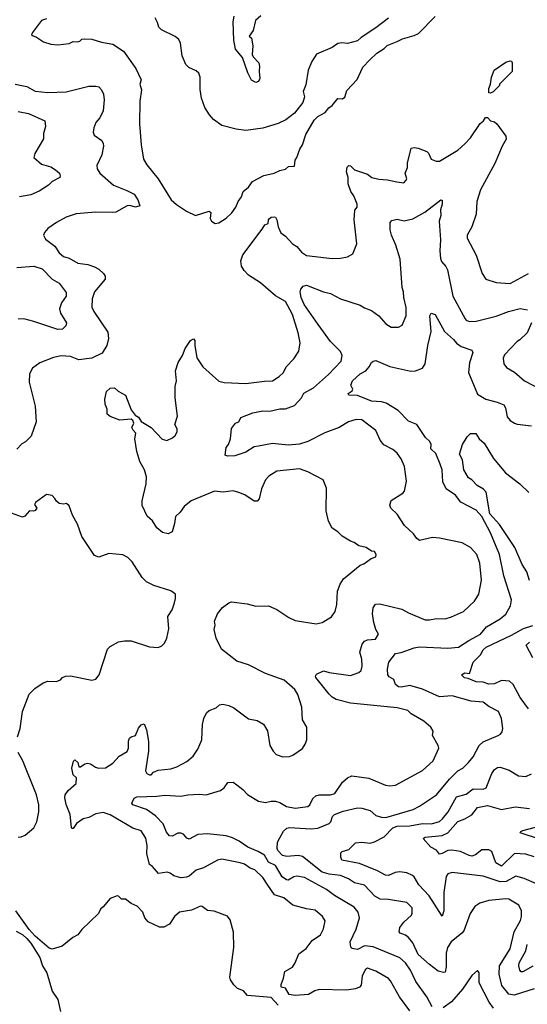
# Model space of a CAD drawing. Extents: x 1933546 to 2138868, y 524910 to 667279.
# Tile 300 of 466: x 2035836 to 2039426, y 632093 to 639061. Entities that reach past the tile are written whole.
import ezdxf

# ---------------------------------------------------------------- set-up
doc = ezdxf.new("R2010")
doc.units = 0

msp = doc.modelspace()

# ---------------------------------------------------------------- linework, layer by layer
at = {"layer": '0CON10XD'}
for points in [[(2037541.2, 639088.8), (2037503.3, 639055), (2037488, 638985), (2037460, 638945), (2037475, 638930), (2037485.7, 638875), (2037480, 638815), (2037487.5, 638797.5), (2037526.7, 638755), (2037533, 638733), (2037530, 638695), (2037533.3, 638645), (2037525.7, 638624.3), (2037505, 638616.2), (2037475, 638634.2), (2037448.8, 638685), (2037412.5, 638792.5), (2037362.7, 638852.7), (2037351.2, 638915), (2037345.8, 639045), (2037352.5, 639085)], [(2036025, 639066.2), (2035990, 639055), (2035925, 638970), (2035920, 638955), (2035925, 638950), (2035955, 638937.5), (2036005, 638903.3), (2036055, 638886.7), (2036105, 638883.3), (2036185, 638893.3), (2036215, 638906.7), (2036243.6, 638903.6), (2036261.7, 638908.3), (2036275, 638922.5), (2036295, 638926.7), (2036345, 638923.3), (2036415, 638901.2), (2036495, 638888.8), (2036569.5, 638839.5), (2036656.2, 638715), (2036693.8, 638635), (2036686.2, 638605), (2036698, 638565), (2036686.2, 638485), (2036684, 638325), (2036694, 638175), (2036711.2, 638075), (2036735, 638033.3), (2036816.2, 637935), (2036906.7, 637785), (2036945, 637753.8), (2037015, 637706.2), (2037080, 637675), (2037176.7, 637706.7), (2037186.7, 637696.7), (2037183.3, 637655), (2037192.5, 637635), (2037218.3, 637618.3)], [(2038445, 639072.9), (2038355, 639003.3), (2038250, 638935), (2038225, 638911.2), (2038155, 638893.3), (2038115, 638897.5), (2038085, 638892.5), (2038046.1, 638863.9), (2037935, 638816.7), (2037902.5, 638765), (2037875.8, 638705), (2037859.1, 638600.9), (2037842, 638552), (2037850, 638515), (2037838, 638475), (2037780.6, 638399.4), (2037718.3, 638351.7), (2037665, 638325.8), (2037555, 638294.2), (2037435, 638275.8), (2037365.8, 638285.8), (2037265, 638312.5), (2037205.5, 638355.5), (2037177.9, 638387.9), (2037145, 638440), (2037122.5, 638505), (2037112.7, 638567.3), (2037112, 638655), (2037102.3, 638682.3), (2037085, 638698), (2037031.8, 638721.8), (2037010, 638745), (2036984.5, 638805), (2036972.9, 638895), (2036960.3, 638920.3), (2036935, 638942.5), (2036838.3, 638988.3), (2036818.9, 639008.9), (2036811.1, 639041.1), (2036793.7, 639073.7)], [(2037218.3, 637618.3), (2037245, 637622.5), (2037295, 637656.7), (2037336.2, 637695), (2037365, 637733.3), (2037382, 637775), (2037405, 637806.7), (2037416.5, 637845), (2037453.1, 637875), (2037483.2, 637916.8), (2037562.6, 637957.4), (2037635.7, 637974.3), (2037675, 637993.3), (2037717, 638003), (2037738.3, 638021.7), (2037780, 638025), (2037783.6, 638066.4), (2037796.7, 638085), (2037816.7, 638145), (2037836.7, 638175), (2037860.5, 638249.5), (2037919.5, 638350.5), (2037945, 638376.7), (2037995.9, 638404.1), (2038022.3, 638437.7), (2038046.4, 638453.6), (2038085, 638502.5), (2038119.3, 638500.7), (2038135, 638512.5), (2038149.3, 638560.7), (2038221.7, 638638.3), (2038263.3, 638725), (2038312.3, 638777.7), (2038362.5, 638825), (2038413.6, 638856.4), (2038435, 638877.5), (2038505, 638907.5), (2038543.6, 638926.4), (2038625, 638949.2), (2038655.8, 638964.2), (2038775, 639082.5)], [(2039165, 638540), (2039153.3, 638543.3), (2039154.3, 638575), (2039166.1, 638603.9), (2039172.5, 638655), (2039191.4, 638705), (2039275, 638760.8), (2039305, 638770), (2039315, 638767.5), (2039320, 638755), (2039320, 638695), (2039230, 638605), (2039230, 638595), (2039185, 638550), (2039165, 638540)], [(2035804.6, 638604.6), (2035885, 638587.1), (2035945, 638554.2), (2036035, 638545.8), (2036165, 638551.5), (2036325, 638590), (2036375, 638591.1), (2036395.5, 638585.5), (2036415, 638564), (2036427.9, 638535), (2036432.1, 638495), (2036425.3, 638415), (2036403.6, 638366.4), (2036375, 638333.3), (2036359.4, 638295), (2036355.8, 638265), (2036363.3, 638245), (2036415.6, 638205), (2036426.2, 638185), (2036427.9, 638165), (2036416.2, 638105), (2036381.5, 638028.5), (2036383.5, 638005), (2036403.5, 637975), (2036500.2, 637890.2), (2036593.3, 637853.3), (2036645, 637825.8), (2036670.4, 637785), (2036685, 637743.3), (2036655, 637733.1), (2036615, 637745.4), (2036595, 637744.6), (2036515, 637700), (2036494.5, 637695.5), (2036375, 637698.2), (2036235, 637687.5), (2036165, 637664), (2036095, 637626), (2036035, 637583.3), (2036010, 637555), (2036003.3, 637535), (2036018.3, 637508.3), (2036085, 637458), (2036115, 637410), (2036145, 637384.3), (2036185, 637374), (2036246.8, 637336.8), (2036317.4, 637327.4), (2036365, 637312.5), (2036395.4, 637295.4), (2036428, 637265), (2036439.2, 637245), (2036439.2, 637225), (2036364.4, 637135), (2036347.5, 637085), (2036345.9, 637025.9), (2036359.2, 636995), (2036460.2, 636850.2), (2036463.6, 636803.6), (2036451.3, 636755), (2036418.2, 636701.8), (2036345, 636664.5), (2036255, 636654.2), (2036195, 636678.5), (2036127.9, 636682.1), (2036075, 636670.8), (2035978.3, 636631.7), (2035925.4, 636594.6), (2035905.6, 636555), (2035903.3, 636496.7), (2035945.8, 636325.8), (2035952.2, 636215), (2035915.8, 636114.2), (2035876.5, 636073.5), (2035851.3, 636058.7), (2035815, 636020.8)], [(2035825, 638411.8), (2035896.7, 638396.7), (2036013.3, 638345), (2036017.5, 638305), (2036004.3, 638255.7), (2036005, 638217.5), (2035943.8, 638115), (2035936.7, 638085), (2035989.7, 638039.7), (2036055, 638020), (2036089.6, 637999.6), (2036116, 637975), (2036122, 637955), (2036118.8, 637945), (2036064.5, 637915.5), (2036039.1, 637890.9), (2035973.4, 637846.6), (2035915, 637820.5), (2035835, 637807.3)], [(2037385.5, 635715.5), (2037345, 635726.9), (2037275, 635717.5), (2037214.6, 635725.4), (2037048.8, 635655), (2036998.8, 635615), (2036970, 635575), (2036936.7, 635545), (2036931.2, 635495), (2036913, 635437), (2036885, 635423.3), (2036845, 635431.2), (2036805, 635463.8), (2036774.2, 635515), (2036737.7, 635547.7), (2036702.6, 635622.6), (2036702.9, 635655), (2036729.4, 635775), (2036731.9, 635825), (2036718.6, 635875), (2036684.5, 635934.5), (2036664.4, 636005), (2036650, 636095), (2036656.2, 636135), (2036637.5, 636155), (2036630, 636175), (2036642.5, 636205), (2036636.7, 636225), (2036625, 636233.3), (2036545, 636226), (2036475, 636252), (2036455, 636270), (2036453.8, 636305), (2036439.3, 636340.7), (2036436.7, 636375), (2036450.3, 636429.7), (2036475, 636454.2), (2036506, 636456), (2036531.2, 636431.2), (2036584.1, 636404.1), (2036625, 636300), (2036652.3, 636262.3), (2036675, 636247.5), (2036695, 636216.2), (2036765, 636174), (2036842.7, 636092.7), (2036876.4, 636083.6), (2036917.7, 636102.3), (2036935, 636117.5), (2036950, 636145), (2036948.8, 636165), (2036933.8, 636195), (2036951.2, 636255), (2036934.4, 636385), (2036935.8, 636465), (2036944.2, 636505), (2036937.5, 636575), (2036956.5, 636635), (2036988, 636685), (2037006, 636735), (2037045, 636790), (2037065, 636802.5), (2037075, 636790), (2037074.1, 636754.1), (2037088.3, 636668.3), (2037130, 636605), (2037245, 636503.8), (2037283, 636493), (2037435, 636486.9), (2037566.4, 636503.6), (2037625, 636504), (2037672, 636535), (2037701.9, 636565), (2037720, 636605), (2037775, 636660), (2037811.2, 636715), (2037820, 636775), (2037806, 636845), (2037764.3, 636975), (2037715, 637066.5), (2037645, 637106.5), (2037538.2, 637198.2), (2037455, 637253.4), (2037424.1, 637285), (2037405, 637316), (2037400.8, 637355), (2037415, 637397.5), (2037551.7, 637578.3), (2037570.3, 637609.7), (2037592.5, 637617.5), (2037595.6, 637645), (2037602.5, 637655), (2037615, 637664.5), (2037635, 637666.6), (2037645, 637662.3), (2037655, 637645.7), (2037664.7, 637595), (2037682.4, 637552.4), (2037715, 637530), (2037764.7, 637474.7), (2037796.1, 637456.1), (2037829.4, 637415), (2037865, 637392.2), (2038045, 637372), (2038105.9, 637374.1), (2038155, 637383.8), (2038192.5, 637405), (2038220, 637475), (2038202, 637645), (2038207, 637713), (2038222.5, 637735), (2038223.8, 637755), (2038198.5, 637815), (2038178.2, 637845), (2038159.8, 637899.8), (2038158.8, 637945), (2038146.9, 637985), (2038152.4, 638017.6), (2038165, 638028), (2038175, 638026), (2038205, 637998), (2038295, 637967.5), (2038327.5, 637945), (2038375, 637931.5), (2038437, 637927), (2038502.9, 637912.9), (2038553, 637907), (2038570, 637925), (2038573.3, 637935), (2038563.3, 637975), (2038578.8, 638015), (2038580, 638045), (2038605, 638152.5), (2038625, 638156.7), (2038655, 638152), (2038715, 638127.5), (2038726.6, 638116.6), (2038746.2, 638075), (2038780.9, 638060.9), (2038805, 638060.8), (2038935, 638138.6), (2038985, 638182), (2039025, 638223.8), (2039092.7, 638327.3), (2039117.5, 638345), (2039130.7, 638369.3), (2039145, 638370), (2039165.9, 638345.9), (2039195, 638337.5), (2039212, 638325), (2039275, 638236), (2039278, 638215), (2039248.8, 638165), (2039197.7, 638042.3), (2039095, 637857.5), (2039068.6, 637775), (2039064, 637684), (2039034.2, 637595), (2039002, 637535), (2039002, 637515), (2039064.2, 637395), (2039107.1, 637265), (2039133.8, 637225), (2039205, 637200.6), (2039305, 637194), (2039435, 637263.8)], [(2038754.4, 632075), (2038715, 632145.6), (2038636.9, 632255), (2038600, 632335), (2038564.5, 632385), (2038525, 632420.5), (2038335, 632499.7), (2038273.6, 632506.4), (2038225, 632480.8), (2038187, 632487), (2038177.5, 632497.5), (2038174.3, 632535), (2038216.5, 632623.5), (2038239.4, 632705), (2038230.6, 632745), (2038200.5, 632780.5), (2038063.2, 632863.2), (2038006.2, 632905), (2037850.9, 632990.9), (2037795, 632998.7), (2037775, 632994.7), (2037735, 632971.5), (2037723, 632973), (2037692.5, 632995), (2037645, 633074.3), (2037595, 633098.5), (2037568.5, 633148.5), (2037523.1, 633175), (2037450.4, 633205), (2037387.6, 633247.6), (2037341.7, 633271.7), (2037295, 633284.8), (2037165, 633298.5), (2037095, 633293.3), (2037035, 633262.5), (2037018.6, 633268.6), (2036995, 633296.9), (2036975, 633304.4), (2036955, 633303.3), (2036915, 633282.5), (2036895, 633283.8), (2036875, 633310), (2036849.7, 633369.7), (2036795.7, 633425.7), (2036732, 633472), (2036635, 633503.3), (2036630, 633515), (2036645, 633552.5), (2036665, 633560), (2036805, 633564.6), (2036863.1, 633573.1), (2036975, 633566.7), (2037025, 633576.1), (2037105, 633579.2), (2037155, 633574.6), (2037255.6, 633605), (2037280.9, 633625), (2037308.3, 633661.7), (2037345, 633664), (2037372, 633645), (2037415, 633611.9), (2037446.5, 633576.5), (2037525, 633531.2), (2037575, 633520.4), (2037615, 633530.8), (2037645, 633530), (2037675, 633520.4), (2037722.7, 633492.7), (2037785, 633481.9), (2037875, 633492.9), (2037888.1, 633505), (2037909.7, 633550.3), (2037931.3, 633568.7), (2037955, 633574.3), (2038035, 633575.6), (2038065, 633585.6), (2038118.1, 633665), (2038155.4, 633694.6), (2038185, 633709.4), (2038305, 633693.3), (2038422.6, 633642.6), (2038455, 633639.4), (2038495, 633644.4), (2038685, 633747.8), (2038760.8, 633815), (2038801.2, 633905), (2038796.2, 633925), (2038756, 633996), (2038760, 634025), (2038743.2, 634053.2), (2038695.4, 634095.4), (2038605, 634148.1), (2038581.3, 634171.3), (2038505, 634190), (2038175, 634224.5), (2038075, 634250), (2038046, 634266), (2038025, 634286.9), (2037930.6, 634405), (2037927.5, 634415), (2037935, 634430), (2037985, 634452.5), (2038025, 634441.1), (2038175, 634419.1), (2038235, 634441.9), (2038250, 634455), (2038257.5, 634485), (2038256, 634535), (2038241.2, 634585), (2038258.3, 634641.7), (2038275, 634662.5), (2038295, 634671.2), (2038353.6, 634676.4), (2038373, 634713), (2038354, 634745), (2038340.8, 634795), (2038331.9, 634855), (2038335, 634897.5), (2038353.3, 634925), (2038384.2, 634925.8), (2038538.5, 634888.5), (2038585, 634863.3), (2038705, 634814.5), (2038735, 634813.3), (2038785, 634823.1), (2038845, 634821.5), (2038890, 634835), (2038975, 634873.1), (2039053.4, 634946.6), (2039082.9, 634995), (2039103.3, 635095), (2039089.5, 635215), (2039068.9, 635275), (2039025.7, 635325), (2038965, 635357.8), (2038805, 635392.7), (2038755, 635396.7), (2038665, 635375.6), (2038645, 635388.1), (2038622.5, 635422.5), (2038558.8, 635481.2), (2038505, 635562.5), (2038461.1, 635605), (2038454.4, 635625), (2038462.8, 635657.2), (2038545, 635710.8), (2038557.5, 635725), (2038571.4, 635795), (2038558.3, 635898.3), (2038533.8, 635953.8), (2038505, 635994.2), (2038475, 636020), (2038411.3, 636051.3), (2038385, 636086.2), (2038355, 636153.8), (2038255, 636228.6), (2038215, 636232.2), (2038161.2, 636215), (2038095, 636174.5), (2037993.4, 636136.6), (2037875, 636076.7), (2037815, 636057.1), (2037735, 636049.5), (2037625, 636062.2), (2037525, 636042.7), (2037495, 636037.1), (2037435, 635999.2), (2037357.5, 635975), (2037305, 635971.4), (2037289.3, 635979.3), (2037296.2, 636033.8), (2037313.8, 636055), (2037328, 636095), (2037332.9, 636167.1), (2037362.5, 636205), (2037385.9, 636214.1), (2037398.8, 636245), (2037485, 636278.5), (2037555, 636292.9), (2037605, 636291.5), (2037675, 636305.8), (2037715, 636307.5), (2037778.5, 636331.5), (2037828.9, 636385), (2037845, 636417.1), (2037915, 636455.6), (2038019.4, 636550.6), (2038110, 636645), (2038117.1, 636685), (2038105, 636712.9), (2038035, 636783.6), (2037945.9, 636905), (2037849.1, 637045), (2037826.7, 637095), (2037818.8, 637135), (2037823.3, 637155), (2037840, 637175), (2037865, 637182), (2037985, 637135.5), (2038035, 637124.4), (2038104.7, 637084.7), (2038245, 637040.6), (2038275, 637021.4), (2038325, 637002.5), (2038375.8, 636965), (2038425, 636908), (2038464.1, 636884.1), (2038515, 636883.8), (2038541.7, 636898.3), (2038568.6, 636965), (2038568.6, 637025), (2038552.9, 637095), (2038551.4, 637135), (2038541.5, 637165), (2038527.2, 637367.2), (2038497.1, 637465), (2038465.5, 637535.5), (2038455.6, 637575), (2038455.6, 637605), (2038457.5, 637625), (2038469.1, 637640.9), (2038505, 637650), (2038555, 637637.5), (2038617.8, 637652.2), (2038700.8, 637699.2), (2038815, 637786.2), (2038823.3, 637783.3), (2038824.3, 637755), (2038812.7, 637715), (2038815.3, 637675), (2038803.8, 637635), (2038813.3, 637503.3), (2038807.5, 637425), (2038811.7, 637371.7), (2038820.1, 637350.1), (2038850.6, 637315), (2038861.8, 637291.8), (2038899.1, 637105), (2038987.5, 636945), (2038995, 636934), (2039015, 636925.8), (2039065, 636928.1), (2039205, 636963.8), (2039293.3, 636995)], [(2035815, 637307.1), (2035935, 637317.3), (2035995, 637297.5), (2036064.3, 637225), (2036115.7, 637195.7), (2036165, 637130), (2036165.5, 637105), (2036132.1, 637057.9), (2036116.9, 637015), (2036123.1, 636985), (2036165.8, 636915), (2036162, 636895), (2036138.1, 636871.9), (2036105, 636869.4), (2035935, 636926.2), (2035865, 636943.3), (2035825, 636942.5)], [(2039293.3, 636995), (2039375, 637016.2), (2039427.6, 637007.6)], [(2039475, 632202.5), (2039332.6, 632157.4), (2039295, 632165.3), (2039247.4, 632225), (2039228.3, 632305), (2039230.3, 632365), (2039305.3, 632485), (2039332.9, 632605), (2039377.8, 632685), (2039385.3, 632714.7), (2039384.5, 632754.5), (2039365.6, 632795), (2039295, 632837.1), (2039275, 632840), (2039155, 632827.3), (2039090.6, 632809.4), (2039054.4, 632785.6), (2039021.1, 632735), (2038978, 632612), (2038964.4, 632595), (2038887.8, 632535), (2038862.9, 632495), (2038852.1, 632455), (2038853.3, 632356.7), (2038845, 632320), (2038833.3, 632316.7), (2038795, 632326.9), (2038734.5, 632374.5), (2038655, 632445.4), (2038616.8, 632526.8), (2038586, 632566), (2038565, 632581.2), (2038528, 632595), (2038520.6, 632605), (2038524.3, 632635), (2038551.9, 632675), (2038606.8, 632723.2), (2038612.6, 632737.4), (2038612.5, 632775), (2038575, 632813.8), (2038445, 632834.4), (2038385, 632837.6), (2038348.7, 632858.7), (2038275, 632936.4), (2038205, 632952.7), (2038161.1, 632981.1), (2038106, 633005), (2038023.9, 633013.9), (2037975, 633028.2), (2037835, 633138.9), (2037805, 633146.2), (2037725, 633137.8), (2037695, 633144.6), (2037661.7, 633181.7), (2037657.4, 633195), (2037660.4, 633239.6), (2037675, 633270.4), (2037701.1, 633318.9), (2037725, 633340.2), (2037745, 633344.8), (2037895, 633335.3), (2037945, 633339.7), (2038025, 633372.5), (2038035.5, 633385), (2038047.4, 633422.6), (2038062.5, 633435), (2038125, 633459.3), (2038225, 633482.5), (2038255, 633481.5), (2038315, 633464.4), (2038355, 633429.5), (2038395, 633417.3), (2038425, 633415.4), (2038618.8, 633471.2), (2038665, 633494.5), (2038784.6, 633575.4), (2038875, 633686.5), (2038935.9, 633744.1), (2038970.8, 633765), (2039009.4, 633805), (2039043.3, 633845), (2039085.4, 633924.6), (2039115, 633950), (2039220, 633995), (2039236.7, 634005), (2039248.3, 634021.7), (2039253.8, 634045), (2039244.2, 634115), (2039223.8, 634165), (2039155, 634199.4), (2039115, 634231.1), (2039029.1, 634239.1), (2038894.4, 634275.6), (2038805, 634268.9), (2038685, 634323.3), (2038595, 634350), (2038535, 634336.5), (2038515, 634339.1), (2038494.5, 634355), (2038481.8, 634391.8), (2038449.8, 634409.8), (2038440, 634425), (2038436.9, 634465), (2038447.1, 634515), (2038495, 634576.2), (2038535, 634582.7), (2038625, 634615.7), (2038665, 634621.9), (2038865, 634612.7), (2038939.5, 634619.5), (2039011.9, 634668.1), (2039095, 634713.1), (2039138.1, 634765), (2039235, 634820.5), (2039275, 634854.4), (2039307.6, 634912.4), (2039313.5, 634955), (2039260, 635125), (2039229.3, 635275), (2039165, 635430), (2039105, 635545.5), (2039065, 635590), (2038956.8, 635646.8), (2038917.5, 635695), (2038851.3, 635741.3), (2038829.4, 635789.4), (2038824.7, 635875), (2038810.9, 635915), (2038780.5, 635990.5), (2038744.4, 636025), (2038746.9, 636055), (2038737.8, 636075), (2038706.9, 636105), (2038644.2, 636195), (2038585, 636218.8), (2038513.5, 636295), (2038427.3, 636347.3), (2038395, 636357.1), (2038325, 636360.2), (2038225, 636401.1), (2038165, 636404.3), (2038158.8, 636415), (2038187.5, 636435), (2038192.5, 636445), (2038177.5, 636475), (2038190, 636505), (2038245, 636554.3), (2038284, 636575), (2038308.8, 636605), (2038323.3, 636635), (2038336.1, 636643.9), (2038355, 636648.8), (2038455, 636606.9), (2038603.4, 636573.4), (2038635, 636576.2), (2038684, 636595), (2038703.8, 636626.2), (2038722.1, 636755), (2038745.5, 636855), (2038735.9, 636964.1), (2038747, 636983), (2038775, 636973.8), (2038841.8, 636855), (2038905, 636797.8), (2038925, 636772), (2038958.3, 636748.3), (2039035, 636722.5), (2039040, 636705), (2039017.4, 636632.6), (2039011.2, 636565), (2039075, 636411.2), (2039133.8, 636375), (2039213.8, 636355), (2039260.8, 636335), (2039273.3, 636315), (2039285, 636251.2), (2039304.5, 636224.5), (2039336.2, 636205), (2039355, 636198.1), (2039455, 636187.1)], [(2039455, 636916.7), (2039424.4, 636845), (2039374.7, 636795.3), (2039355, 636783.1), (2039265, 636690), (2039255.8, 636665), (2039260, 636625), (2039278.7, 636598.7), (2039335, 636565.8), (2039405.5, 636505.5), (2039515, 636448.6)], [(2039442.9, 635092.9), (2039422.3, 635152.3), (2039390.4, 635205), (2039337.5, 635325), (2039228.7, 635488.7), (2039161.5, 635565), (2039135, 635716.5), (2039117.5, 635737.5), (2039072.7, 635765), (2039035, 635803.8), (2039009.5, 635819.5), (2038978.5, 635875), (2038968.6, 635945), (2038946.2, 635985), (2038967.5, 636055), (2039001.2, 636108.8), (2039025, 636132.5), (2039061.7, 636131.7), (2039086.7, 636095), (2039122, 636065), (2039186.9, 635955), (2039273.1, 635855), (2039374.6, 635775), (2039436.7, 635715)], [(2038596.6, 632046.6), (2038521.8, 632145), (2038458.8, 632258.8), (2038444.7, 632274.7), (2038355, 632327.7), (2038295, 632348.2), (2038281.1, 632338.9), (2038259, 632295), (2038251.7, 632228.3), (2038239.2, 632215), (2038211.4, 632201.4), (2038145, 632193), (2037955, 632197), (2037922.7, 632187.3), (2037877.6, 632162.4), (2037784.4, 632154.4), (2037742.6, 632162.6), (2037715, 632206.7), (2037685, 632214), (2037685, 632232.5), (2037702.6, 632277.4), (2037711.5, 632325), (2037764.7, 632355.3), (2037785.4, 632385), (2037809.9, 632450.1), (2037862.6, 632487.4), (2037904.7, 632545.3), (2037963.3, 632585), (2037985, 632626.7), (2037995.7, 632684.3), (2037978.1, 632715), (2037925, 632759.5), (2037865, 632767.5), (2037767.5, 632795), (2037704, 632845), (2037637, 632867), (2037590, 632935), (2037555, 632989.4), (2037500, 633045), (2037465, 633056.4), (2037425, 633084.5), (2037395, 633094.5), (2037265, 633118.8), (2037235, 633112), (2037135, 633058), (2037085, 633040.8), (2037035, 632998.8), (2037015, 632992), (2036975, 632986.7), (2036925, 633000.8), (2036901.1, 633021.1), (2036878.5, 633028.5), (2036817.7, 633017.7), (2036775, 633067.5), (2036752.7, 633082.7), (2036735, 633160), (2036737.6, 633217.6), (2036728.8, 633268.8), (2036695, 633320), (2036635, 633339.6), (2036475, 633434), (2036425, 633450.4), (2036375, 633439.5), (2036325.5, 633414.5), (2036284.5, 633405.5), (2036237.1, 633372.9), (2036215, 633336.7), (2036205, 633337.5), (2036201.2, 633345), (2036193.3, 633435), (2036165, 633506.2), (2036153.8, 633555), (2036156.1, 633575), (2036177.3, 633605), (2036235.7, 633655), (2036237.5, 633695), (2036215, 633716.7), (2036203.6, 633765), (2036215.8, 633814.2), (2036225, 633823.8), (2036245.7, 633805), (2036255, 633772.5), (2036265, 633772.5), (2036295.4, 633794.6), (2036315, 633798.5), (2036337.1, 633795), (2036370.8, 633770.8), (2036392.9, 633762.9), (2036443.1, 633766.9), (2036495, 633799.4), (2036540.2, 633849.8), (2036595, 633881.4), (2036605.3, 633904.7), (2036605.5, 633955), (2036613.1, 633975), (2036624.6, 633985.4), (2036655, 633994.3), (2036675, 634046.2), (2036695, 634070), (2036715, 634077.5), (2036732, 634035), (2036747, 633953), (2036745.6, 633885), (2036726.2, 633745), (2036736.1, 633726.1), (2036755, 633716.7), (2036765, 633716.7), (2036783.3, 633735), (2036815, 633750), (2036905, 633760), (2036947.3, 633772.7), (2037018.8, 633811.2), (2037061.7, 633848.3), (2037095, 633897.5), (2037124.2, 633965), (2037127.9, 634072.1), (2037138, 634115), (2037156.2, 634155), (2037175, 634171.2), (2037225, 634192), (2037248.8, 634211.2), (2037273, 634217), (2037315, 634207.5), (2037350.9, 634190.9), (2037455, 634113.8), (2037515, 634101.2), (2037560, 634075), (2037588.8, 634028.8), (2037606.2, 633925), (2037628.8, 633885), (2037650.9, 633860.9), (2037696.1, 633843.9), (2037743.6, 633846.4), (2037767.5, 633855), (2037835.9, 633904.1), (2037856.1, 633933.9), (2037867.5, 633965), (2037866.7, 634055), (2037835.8, 634105), (2037832, 634195), (2037803.8, 634285), (2037780.8, 634320.8), (2037707.4, 634387.4), (2037575, 634433.3), (2037455, 634494.4), (2037372, 634522), (2037262, 634605), (2037226.2, 634685), (2037211.2, 634745), (2037217.5, 634775), (2037213.3, 634805), (2037234.5, 634855.5), (2037269.7, 634900.3), (2037315, 634933.3), (2037335, 634940), (2037445, 634926), (2037505, 634911.4), (2037595, 634912.9), (2037655, 634887.5), (2037740.3, 634830.3), (2037785, 634809.2), (2037933.9, 634786.1), (2037975, 634793.8), (2038041.2, 634835), (2038067.9, 634872.1), (2038078.8, 634921.2), (2038083.2, 635016.8), (2038103.2, 635066.8), (2038127, 635103), (2038245, 635200), (2038270.7, 635209.3), (2038323, 635247), (2038355, 635260), (2038357.5, 635275), (2038345, 635297.5), (2038325, 635300), (2038286.4, 635326.4), (2038235, 635337.5), (2038200.7, 635360.7), (2038175, 635370), (2038116.4, 635406.4), (2038085, 635436.7), (2038045, 635462.5), (2038021.2, 635511.2), (2038003.3, 635585), (2038006.2, 635745), (2037982.5, 635805), (2037875, 635861.4), (2037815, 635882.5), (2037655, 635865.6), (2037598.5, 635831.5), (2037574.5, 635805.5), (2037545, 635740), (2037528.9, 635671.1), (2037515, 635653.3), (2037495, 635654), (2037427.4, 635697.4), (2037385.5, 635715.5)], [(2035820.8, 633985), (2035838.6, 634045), (2035854.4, 634165), (2035901.5, 634288.5), (2035941.8, 634328.2), (2036001.9, 634368.1), (2036035, 634378.9), (2036095, 634377.5), (2036125, 634390), (2036137.5, 634405), (2036160, 634415), (2036195, 634418), (2036345, 634386.7), (2036375, 634393.3), (2036398.8, 634425), (2036456, 634605), (2036475, 634626), (2036535, 634658), (2036575.9, 634665.9), (2036625, 634664), (2036755, 634622), (2036815, 634616.7), (2036840.7, 634629.3), (2036860.7, 634649.3), (2036876.2, 634685), (2036889.5, 634750.5), (2036883.2, 634836.8), (2036913.8, 634885), (2036930.8, 634935), (2036938.8, 634965), (2036936.7, 634995), (2036905, 635018.8), (2036785, 635055.6), (2036733.4, 635083.4), (2036703.1, 635113.1), (2036632, 635225), (2036600, 635255), (2036565, 635273.8), (2036465, 635284), (2036395, 635256), (2036365, 635270), (2036274.1, 635404.1), (2036245, 635490), (2036210, 635555), (2036185, 635620), (2036167, 635637), (2036145, 635632.5), (2036115, 635636.7), (2036095, 635652.5), (2036085, 635672.5), (2036065, 635692.5), (2036025, 635700), (2035946.7, 635645), (2035940.7, 635630.7), (2035956, 635605), (2035945, 635586.7), (2035932.3, 635582.3), (2035905, 635584), (2035872.8, 635547.2), (2035855, 635539.4), (2035777.4, 635567.4)], [(2039434.7, 634184.7), (2039376.8, 634265), (2039325.8, 634355.8), (2039299.5, 634379.5), (2039245, 634384), (2039195, 634360.2), (2039155, 634359.5), (2039115, 634371.6), (2039065, 634375.5), (2039009.1, 634399.1), (2038982.6, 634402.6), (2038961.2, 634425), (2038985, 634439.4), (2039017.3, 634432.7), (2039043.3, 634515), (2039094.2, 634565.7), (2039115, 634601.2), (2039135, 634619.4), (2039315, 634704.7), (2039398.6, 634751.4), (2039465.3, 634774.7)], [(2039464.5, 634544.5), (2039417.5, 634635), (2039440.8, 634655)], [(2035825, 633276.2), (2035845, 633276.7), (2035875, 633290), (2035935, 633342.5), (2035956.2, 633385), (2035970, 633455), (2035970, 633505), (2035954.2, 633575), (2035858, 633815), (2035825.8, 633875)], [(2039491.1, 632945), (2039405, 632983.6), (2039345, 633000), (2039277.4, 632962.6), (2039235, 632958.3), (2039115, 632999.6), (2038895.4, 633024.6), (2038864, 633016), (2038852.1, 632997.9), (2038836.2, 632885), (2038837.1, 632755), (2038825, 632717.5), (2038731.3, 632861.3), (2038658, 632938), (2038626.8, 632995), (2038615, 633005.3), (2038575, 633022), (2038525, 633030.8), (2038491.2, 633025), (2038445, 633004.3), (2038424.1, 633005.9), (2038367.2, 633037.2), (2038239, 633089), (2038113.6, 633113.6), (2038106.4, 633133.6), (2038106.7, 633165), (2038116.1, 633173.9), (2038165, 633187.1), (2038210, 633235), (2038255, 633240.6), (2038315, 633232.9), (2038345, 633242.1), (2038415, 633278.2), (2038475, 633342.3), (2038505, 633352.4), (2038595, 633356), (2038685, 633371.7), (2038749, 633371), (2038805, 633387.1), (2038827.2, 633405), (2038865.8, 633454.2), (2038925, 633562.1), (2038995, 633580), (2039042.4, 633617.6), (2039115, 633615.6), (2039135.2, 633624.8), (2039175, 633725.6), (2039195, 633754.4), (2039215, 633769.4), (2039235, 633770.5), (2039298.8, 633748.8), (2039365, 633708.9), (2039415.6, 633704.4), (2039455, 633723.8)], [(2039475, 633135.3), (2039415, 633154.5), (2039335, 633159.1), (2039245, 633071.1), (2039203.5, 633095), (2039176.2, 633175), (2039155.2, 633185.2), (2039105, 633186.5), (2039059.2, 633150.9), (2039035, 633142), (2039015.3, 633145.3), (2038955, 633172.9), (2038892.7, 633182.7), (2038865, 633180), (2038825, 633159.2), (2038806.2, 633156.2), (2038784.3, 633184.3), (2038743.8, 633205), (2038690, 633265), (2038704.6, 633275.4), (2038825, 633287.9), (2038865, 633306.1), (2038935, 633386.1), (2038985, 633405.5), (2039035, 633434.4), (2039075, 633485.4), (2039145, 633498.7), (2039245, 633470.5), (2039339.8, 633490.2), (2039441.9, 633478.1)], [(2039512.1, 633262.1), (2039376, 633305), (2039380, 633315), (2039395, 633323.5), (2039575, 633370)], [(2037665, 632085.4), (2037615, 632140.8), (2037447.5, 632155), (2037417.8, 632187.8), (2037376.7, 632205), (2037350.9, 632230.9), (2037326.2, 632265), (2037321.2, 632285), (2037350, 632495), (2037347, 632603), (2037325, 632690), (2037305, 632717.5), (2037211.7, 632751.7), (2037165, 632757.5), (2037127.5, 632785), (2037115, 632786.7), (2037051.5, 632758.5), (2036965, 632745.4), (2036930, 632715), (2036895, 632660), (2036855, 632638.8), (2036825, 632638.8), (2036745, 632676.7), (2036721.2, 632705), (2036706.2, 632745), (2036666.8, 632786.8), (2036623.3, 632805), (2036585, 632836.7), (2036555, 632837.5), (2036535, 632857.5), (2036525, 632860), (2036475, 632842.5), (2036425, 632783.3), (2036407.5, 632765), (2036392.5, 632735), (2036275, 632622.5), (2036247.5, 632585), (2036212.5, 632565), (2036135.9, 632504.1), (2036065, 632483.3), (2036045, 632490), (2035944.2, 632574.2), (2035901.8, 632621.8), (2035808.1, 632755)], [(2035810.5, 632610.5), (2035858.8, 632585), (2035885, 632559.2), (2035914.2, 632525), (2035977.5, 632425), (2035997.5, 632365), (2036026.7, 632315), (2036066, 632185), (2036105.9, 632125.9), (2036125, 632042.5)], [(2039465, 632362.9), (2039395, 632323.5), (2039383.1, 632323.1), (2039374.5, 632334.5), (2039366.9, 632365), (2039370, 632385), (2039415, 632471.1), (2039426.6, 632515)], [(2039186.3, 632066.3), (2039157.6, 632107.6), (2039085.6, 632245), (2039086, 632315), (2039075, 632332.5), (2039034.5, 632295.5), (2038969.1, 632200.9), (2038889.6, 632110.4), (2038832, 632068)]]:
    msp.add_lwpolyline(points, dxfattribs=at)

doc.saveas('drawing.dxf')
